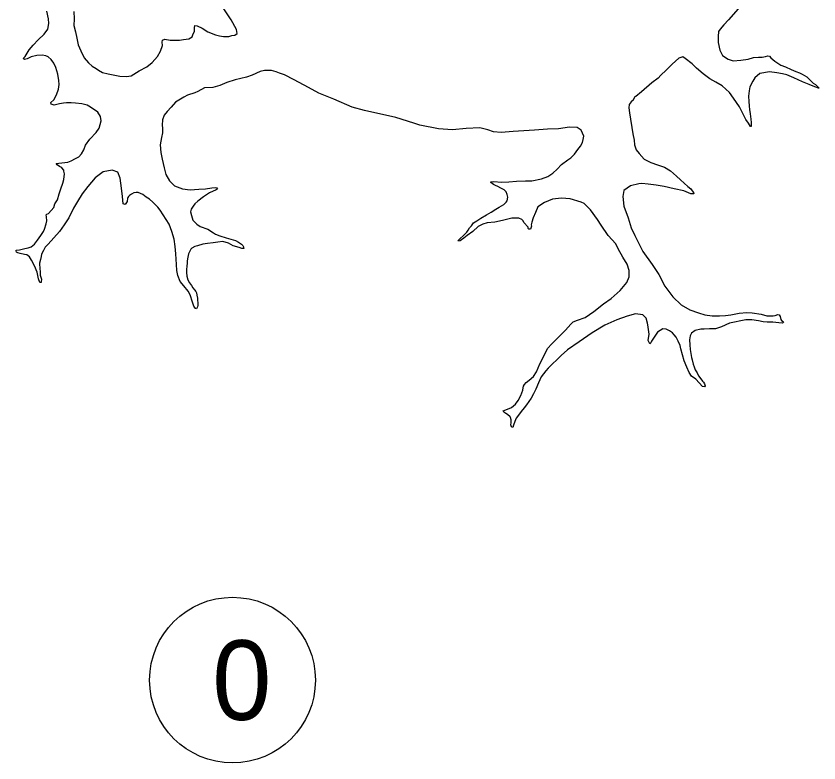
# Model space of a CAD drawing. Extents: x 31699 to 244310, y -8841 to 11474.
# Drawn here: x 145028.3 to 145454.5, y 2121.7 to 2518.3 of the extents above; entities that cross this region are included whole.
import ezdxf

# ---------------------------------------------------------------- set-up
doc = ezdxf.new("R2010")
doc.units = 0
doc.layers.add('R_Border Notes', color=7, linetype='Continuous')
doc.layers.add('R_Draft', color=7, linetype='Continuous')

msp = doc.modelspace()

# ---------------------------------------------------------------- linework, layer by layer
at = {"layer": 'R_Border Notes'}
msp.add_circle((145143.17, 2165.69), 44, dxfattribs=at)
at = {"layer": 'R_Draft'}
for points in [[(145049.74, 2476.56), (145050.79, 2479.53), (145051.18, 2481.95), (145051.04, 2484.15), (145050.47, 2487.4), (145049.42, 2491.04), (145048.35, 2493.35), (145046.89, 2495.17), (145045.23, 2496.72), (145044.15, 2497.29), (145042.07, 2497.49), (145039.33, 2497.47), (145036.29, 2496.7), (145034.18, 2495.7), (145032.72, 2495.32), (145031.97, 2495.83), (145033.01, 2496.86), (145035.23, 2500.48), (145037.29, 2502.88), (145040.07, 2505.71), (145043.12, 2508.68), (145045.17, 2511.41), (145045.75, 2514.3), (145045.53, 2516.84), (145044.67, 2520.88)], [(145058.97, 2520.67), (145059.15, 2516.87), (145058.86, 2513.32), (145059.77, 2510.01), (145060.48, 2506.62), (145061.26, 2502.98), (145062.7, 2499.82), (145064.42, 2496.13), (145066.7, 2493.46), (145068.7, 2491.66), (145070.74, 2490.45), (145072.1, 2489.56), (145074.14, 2488.36), (145077.1, 2487.65), (145079.73, 2487.07), (145083.29, 2486.38), (145086.83, 2486.22), (145089.36, 2486.64), (145093.68, 2489.18), (145097.75, 2491.38), (145100.55, 2493.68), (145103.39, 2496.77), (145104.9, 2499.63), (145106.07, 2502.74), (145105.82, 2504.53), (145105.92, 2505.54), (145107.17, 2505.98), (145109.99, 2505.47), (145111.86, 2505.46), (145115, 2505.49), (145117.19, 2505.83), (145120.05, 2506.32), (145121.69, 2507.31), (145122.19, 2508.33), (145122.93, 2510.35), (145123.07, 2512.1), (145123.17, 2513.23), (145124.38, 2513.07), (145127.09, 2511.89), (145130.02, 2509.98), (145134.14, 2508.44), (145136.3, 2507.78), (145138.38, 2507.51), (145139.71, 2507.42), (145141.25, 2507.53), (145142.77, 2507.98), (145144.37, 2508.1), (145145.67, 2509.08), (145145.21, 2511.13), (145142.37, 2516.39), (145138.16, 2522.73)], [(145411.68, 2522.24), (145406.4, 2516.26), (145403.94, 2513.58), (145402.01, 2511.31), (145401.25, 2510.09), (145401, 2507.54), (145400.9, 2504.33), (145401.9, 2500.22), (145403.32, 2497.33), (145406.32, 2495.35), (145408.95, 2494.5), (145412.95, 2494.83), (145416.94, 2495.43), (145419.71, 2496.38), (145422.45, 2496.47), (145424.32, 2496.46), (145426.11, 2496.85), (145427.36, 2497.23), (145428.24, 2496.99), (145428.87, 2496.21), (145431.13, 2494.41), (145434.27, 2492.17), (145436.7, 2491.38), (145439.81, 2489.94), (145442.25, 2488.89), (145444.08, 2488.14)], [(145444.08, 2488.14), (145445.64, 2487.46), (145448.02, 2486), (145449.74, 2484.32), (145451.39, 2482.77), (145452.62, 2481.94), (145453.51, 2481.16), (145454.13, 2480.65), (145454.41, 2480.19), (145454.49, 2479.99), (145454.29, 2479.99), (145452.33, 2480.66), (145449.28, 2482.03), (145445.83, 2483.46), (145441.09, 2485.58), (145437.5, 2487.06), (145435.08, 2487.72), (145432.06, 2488.23), (145428.23, 2488.71), (145423.05, 2487.81), (145420.46, 2485.52), (145419.31, 2483.68), (145417.8, 2480.76), (145417.4, 2478.61), (145417.09, 2475.79), (145417.32, 2472.93), (145417.39, 2470.59), (145417.66, 2468.46), (145418.05, 2466.6), (145418.17, 2464.81), (145418.27, 2463.74), (145418.54, 2461.61), (145418.57, 2460.74), (145418.59, 2460.01), (145418.54, 2459.67), (145418.14, 2459.66), (145417.01, 2461.43), (145415.61, 2463.39), (145412.33, 2470.1), (145409.05, 2474.67), (145407.01, 2477.74), (145403.1, 2481.29), (145399.83, 2483.26), (145396.57, 2485.02), (145393.01, 2487.58), (145389.45, 2490.61), (145387.17, 2492.87), (145383.41, 2495.76), (145382.18, 2496.59), (145380.13, 2495.92), (145376.49, 2492.73), (145373.45, 2489.56), (145370.6, 2486.93), (145369.05, 2485.35), (145365.85, 2482.91), (145360.26, 2478.12), (145357.27, 2475.62), (145356.74, 2475.4), (145355.86, 2473.77), (145355.79, 2473.7), (145354.89, 2472.74), (145353.8, 2471.3), (145353.58, 2469.62), (145354, 2466.96), (145354.51, 2463.57), (145355.19, 2459.12), (145355.76, 2455.8), (145356.33, 2452.48), (145356.55, 2449.88), (145357.43, 2447.37), (145359.1, 2445.28), (145361.73, 2442.36), (145365.26, 2440.54), (145368.83, 2439.32), (145372.48, 2438.1), (145375.68, 2436.13), (145378.91, 2433.29), (145380.97, 2431.42), (145382.96, 2429.61), (145384.89, 2427.87), (145386.46, 2426.65), (145387.23, 2425.54), (145387.93, 2424.56), (145388.15, 2423.84), (145386.48, 2423.98), (145382.76, 2425.47), (145377.58, 2426.64), (145372.34, 2427.81), (145368.04, 2428.6), (145363.88, 2429.01), (145360.4, 2429.36), (145358.87, 2429.25), (145354.36, 2428.23), (145350.9, 2425.72), (145350.4, 2422.43), (145350.9, 2417.37), (145353.16, 2411.23), (145354.87, 2405.87), (145356.67, 2401.79), (145360.94, 2393.38), (145365.9, 2386.39)], [(145271.18, 2408.48), (145272.82, 2409.6), (145275.05, 2410.94), (145277.93, 2412.7), (145280.42, 2414.18), (145282.97, 2415.74), (145284.74, 2416.86), (145285.99, 2417.5), (145287.17, 2418.21), (145288.53, 2419.52), (145288.97, 2420.27), (145289.25, 2422.21), (145289, 2423.54), (145288.43, 2424.93), (145287.46, 2425.97), (145285.69, 2426.98), (145284.06, 2427.86), (145282.71, 2428.35), (145281.69, 2428.85), (145280.94, 2429.36), (145280.39, 2430.01), (145280.38, 2430.28), (145281.84, 2430.39), (145285.92, 2430.19), (145289.92, 2430.32), (145293.86, 2430.58), (145298.65, 2430.86), (145302.13, 2430.91), (145307.24, 2431.81), (145310.6, 2433.18), (145313.28, 2434.94), (145315.55, 2437.02), (145317.88, 2439.49), (145321.14, 2441.94), (145322.77, 2443.06), (145324.65, 2445.05), (145326.44, 2447.45), (145327.92, 2449.17), (145328.93, 2451.14), (145329.35, 2452.69), (145329.62, 2454.5), (145328.19, 2457.72), (145326.21, 2459.06), (145321.99, 2459.4), (145316.28, 2458.48), (145310.41, 2458.29), (145303.48, 2457.8), (145292.15, 2457.11), (145285.82, 2456.57), (145281.74, 2456.84), (145278.64, 2457.88), (145274.39, 2459.01), (145267.19, 2458.65), (145259.87, 2457.88), (145252.51, 2458.45), (145242.63, 2460.4), (145239.39, 2461.44), (145229.95, 2464.47), (145213.21, 2468.15), (145206.67, 2469.94), (145196.93, 2474.11), (145193.34, 2475.66), (145188.94, 2477.46), (145183.44, 2480.42), (145175.9, 2484.53), (145170.81, 2487.03), (145168.17, 2488.02), (145166.28, 2488.76), (145163.92, 2489.35), (145162.45, 2489.44), (145160.12, 2489.37), (145157.93, 2488.89), (145153.58, 2486.95), (145150.61, 2485.92), (145144.58, 2484.53), (145140.08, 2483.05), (145136.4, 2481.39), (145132.76, 2480.34), (145128.29, 2480.2), (145124.75, 2478.22), (145123.1, 2477.5), (145119.2, 2476.37), (145117.36, 2475.31), (145112.91, 2472.56), (145110.52, 2470.01), (145108.52, 2467.68), (145106.85, 2465.62), (145106.06, 2463.13), (145105.75, 2460.38), (145106, 2458.71), (145106.01, 2456.24), (145105.55, 2453.82), (145104.74, 2449.86), (145105.14, 2445.8), (145105.85, 2442.28), (145106.93, 2437.7), (145107.85, 2434.13), (145109.68, 2430.91), (145112.44, 2428.19), (145116.56, 2426.59), (145120.72, 2426.05)], [(145084.78, 2422.43), (145084.24, 2426.89), (145083.47, 2432.21), (145082.23, 2435.38), (145079.26, 2436.55), (145074.48, 2435.53), (145070.17, 2432.39), (145066.31, 2427.86), (145063.43, 2423.89), (145060.82, 2419.8), (145058.73, 2416.26), (145056.22, 2411.24), (145053.8, 2407.42), (145051.31, 2404), (145045.38, 2397.2), (145043.7, 2395.54), (145042.82, 2393.78), (145041.74, 2391.94), (145041.52, 2390.59), (145041.16, 2389.05), (145040.76, 2387.1), (145040.78, 2386.43), (145040.9, 2384.56), (145040.98, 2382.23), (145041.09, 2380.76), (145041.39, 2379.7), (145041.7, 2378.58), (145041.67, 2377.24), (145041.55, 2376.9), (145040.82, 2376.81), (145040.15, 2378.73), (145039.38, 2382.24), (145038, 2385.61), (145036.43, 2388.76), (145035.44, 2390.4), (145033.94, 2391.49), (145032.66, 2391.78), (145030.38, 2392.31), (145029.17, 2392.54), (145028.42, 2392.98), (145028.26, 2393.71), (145028.32, 2394.05), (145030.05, 2394.24), (145032.96, 2394.93), (145034.62, 2395.25), (145036.34, 2395.84), (145038.1, 2397.23), (145039.64, 2399.35), (145041.49, 2401.82), (145042.83, 2403.93), (145043.39, 2405.22), (145044.17, 2407.91), (145044.65, 2409.6), (145044.38, 2411.79), (145044.22, 2412.72), (145044.61, 2413.14), (145045.53, 2413.5), (145048.24, 2416.66), (145048.91, 2418.55), (145050.31, 2420.8), (145051.08, 2423.96), (145051.99, 2426.6), (145053.1, 2429.57), (145053.64, 2431.53), (145054.01, 2434.54), (145053.7, 2435.94), (145053.55, 2436.47), (145052.65, 2437.64), (145052.1, 2438.02), (145051.35, 2438.47), (145050.12, 2439.3), (145049.64, 2439.95), (145050.9, 2440.12), (145052.56, 2440.31), (145055.75, 2440.75), (145057.6, 2441.47), (145059.9, 2442.75), (145061.61, 2443.6), (145063.09, 2445.19), (145064.16, 2447.36), (145065.15, 2449.8), (145067.46, 2452.88), (145070.81, 2456.52), (145072.34, 2458.84), (145073.42, 2462.75), (145073.01, 2465.01), (145071.74, 2467.24), (145067.78, 2469.99), (145066.08, 2470.93), (145063.12, 2471.71), (145059.77, 2472.13), (145057.56, 2472.33), (145054.96, 2472.25), (145053.36, 2472.06), (145051.3, 2471.73), (145049.84, 2471.42), (145048.58, 2471.04), (145046.97, 2471.46), (145046.81, 2472.39), (145048.3, 2473.84), (145049.74, 2476.56)], [(145120.72, 2426.05), (145125.32, 2426.4), (145128.85, 2426.65), (145132.24, 2427.02), (145134.11, 2427.22), (145134.78, 2427.17), (145135.26, 2426.58), (145134.41, 2426.09), (145130.92, 2424.38), (145127.85, 2422.34), (145124.78, 2420.1), (145123.23, 2418.65), (145122.27, 2417.29), (145121.25, 2415.78), (145120.83, 2414.3), (145121.35, 2412.38), (145122.1, 2409.93), (145124.17, 2407.79), (145126.08, 2406.59), (145130, 2405.17), (145133.13, 2403.2), (145134.22, 2402.44), (145136.52, 2401.64), (145139.76, 2400.61), (145142.32, 2399.89), (145144.81, 2399.17), (145146.37, 2398.28), (145147.88, 2397.13), (145148.63, 2396.49), (145149.06, 2395.83), (145149.06, 2395.63), (145149.22, 2394.83), (145148.15, 2394.87), (145146.67, 2395.35), (145143.56, 2396.39), (145141.05, 2397.65), (145137.95, 2398.62), (145135.36, 2398.27), (145132.83, 2397.98), (145129.9, 2397.62), (145127.38, 2397.14), (145124.6, 2396.32), (145123.15, 2395.87), (145121.63, 2395.09), (145121.05, 2394.54), (145119.73, 2392.09), (145119.52, 2390.28), (145119.18, 2388.4), (145119.02, 2387.12), (145118.87, 2385.45), (145118.79, 2383.78), (145118.77, 2382.17), (145118.97, 2380.17), (145119.43, 2378.25), (145120.28, 2376.61), (145121.33, 2375.17), (145122.17, 2373.93), (145123, 2373.02), (145123.77, 2372.05), (145123.99, 2371.38), (145124.3, 2370.06), (145124.55, 2368.53), (145124.65, 2367.26), (145124.75, 2366.27), (145124.77, 2365.53), (145124.73, 2364.66), (145124.56, 2363.85), (145124.12, 2362.84), (145123.58, 2363.09), (145122.68, 2364.26), (145122.01, 2366.38), (145120.62, 2370.21), (145119.62, 2372.25), (145117.33, 2375.05), (145115.32, 2377.32), (145114.21, 2380.62), (145113.6, 2383.14), (145113.36, 2386.41), (145113.05, 2392.08), (145112.73, 2395.87), (145112.27, 2399.8), (145110.94, 2403.9), (145109.55, 2407.86), (145104.71, 2415.19), (145103.59, 2416.82), (145100.9, 2419.41), (145099.18, 2421.02), (145097.34, 2422.17), (145095.63, 2423.52), (145093.12, 2424.57), (145092.05, 2424.6), (145090.86, 2424.37), (145089.48, 2423.72), (145088.57, 2423.02), (145087.98, 2422.47), (145087.6, 2421.92), (145087.41, 2421.58), (145087.33, 2419.84), (145086.24, 2418.34), (145085.17, 2418.57), (145084.78, 2422.43)], [(145305.66, 2323.61), (145304.23, 2320.23), (145302.97, 2317.72), (145301.71, 2315.34), (145299.21, 2311.92), (145297.93, 2310.27), (145296.46, 2308.36), (145295.05, 2306.31), (145293.83, 2304.73), (145293.08, 2303.1), (145292.41, 2301.08), (145291.98, 2299.86), (145291.24, 2300.17), (145290.94, 2301.17), (145291.1, 2302.37), (145291.05, 2303.98), (145290.81, 2305.17), (145290.6, 2305.56), (145289.16, 2306.72), (145288.28, 2307.23), (145287.26, 2307.93), (145286.83, 2308.72), (145288.28, 2309.3), (145291.31, 2310.53), (145293.46, 2312.27), (145294.74, 2314.18), (145296.19, 2316.83), (145297.37, 2319.61), (145297.46, 2320.88), (145297.57, 2321.82), (145298.14, 2322.64), (145299.04, 2323.67), (145300.6, 2325.05), (145302.88, 2326.93), (145304.54, 2329.45), (145306.4, 2333.72), (145308.1, 2337.05), (145309.48, 2339.97), (145310.55, 2342), (145312.49, 2344.07), (145316.37, 2347.93), (145319.87, 2351.45), (145322.77, 2354.62), (145324.06, 2355.99), (145326.37, 2356.8), (145330.4, 2358.27), (145334.97, 2361.49), (145340.18, 2365.59), (145344.17, 2368.39), (145348.98, 2372.62), (145352.52, 2376.81), (145353.69, 2379.85), (145353.78, 2383.26), (145352.68, 2386.5), (145350.42, 2390.37), (145347.94, 2394.7), (145346.66, 2397.4), (145342.65, 2401.74), (145338.8, 2407.23), (145336.9, 2410.31), (145333.13, 2415.47), (145329.82, 2418.77), (145328.33, 2419.52), (145322.46, 2421.2), (145317.78, 2421.59), (145313.12, 2421.11), (145308.77, 2419.36), (145305.17, 2417.05), (145304, 2414), (145302.82, 2411.23), (145302.15, 2408.93), (145301.73, 2407.52), (145301.95, 2406.79), (145301.34, 2405.23), (145300.4, 2405.2), (145300.13, 2405.46), (145300.17, 2406.2), (145297.82, 2408.73), (145297.39, 2409.65), (145296.7, 2410.23), (145295.21, 2410.92), (145291.4, 2410.99), (145286.57, 2409.77), (145282.46, 2408.84), (145278.33, 2408.44), (145276.01, 2407.83), (145273.58, 2406.55), (145270.73, 2403.99), (145267.73, 2401.76), (145265.9, 2400.43), (145264.79, 2399.46), (145264.07, 2398.97), (145263.08, 2398.8), (145262.93, 2399.13), (145263.9, 2400.1), (145265.72, 2401.76), (145267.54, 2403.49), (145268.23, 2404.64), (145269.06, 2405.94), (145269.96, 2406.97), (145271.18, 2408.48)], [(145365.9, 2386.39), (145369.48, 2381.02), (145372.68, 2374.85), (145376.99, 2369.31), (145381.27, 2364.97), (145385.89, 2362.31), (145390.55, 2360.66), (145393.99, 2359.63), (145397.88, 2359.15), (145401.68, 2359.21), (145404.82, 2359.24), (145407.75, 2359.6), (145412.19, 2360.48), (145416.26, 2360.87), (145419.06, 2360.76), (145423.76, 2359.98), (145426.86, 2359.21), (145430.26, 2359.18), (145431.33, 2359.29), (145431.79, 2359.57), (145432.45, 2359.86), (145433.32, 2359.75), (145433.82, 2358.7), (145434.33, 2357.18), (145434.68, 2356.65), (145435.5, 2356.15), (145435.65, 2355.68), (145435.2, 2355.27), (145433.19, 2355.4), (145430.04, 2355.7), (145427.03, 2355.74), (145424.89, 2355.94), (145422.47, 2356.4), (145418.85, 2357.02), (145415.71, 2357.05), (145406.95, 2355.17), (145402.68, 2353.23), (145399.57, 2352.26), (145396.36, 2352.22), (145393.56, 2352.07), (145391.76, 2352.01), (145388.85, 2351.32), (145386.89, 2349.92), (145386.06, 2348.56), (145385.8, 2346.34), (145385.88, 2343.67), (145386.16, 2341.34), (145386.43, 2339.08), (145386.89, 2337.09), (145387.27, 2335.7), (145387.74, 2333.51), (145388.19, 2332.06), (145388.77, 2330.47), (145389.76, 2328.83), (145390.61, 2327.33), (145391.8, 2325.63), (145392.7, 2324.52), (145393.25, 2323.87), (145393.82, 2322.95), (145394.05, 2321.89), (145393.67, 2321.41), (145392.66, 2321.65), (145389.07, 2325.41), (145386.87, 2327.14), (145385.68, 2329.04), (145384.32, 2331.8), (145382.95, 2335.23), (145381.98, 2338.41), (145381.21, 2341.65), (145380.75, 2343.38), (145379.81, 2345.68), (145378.61, 2347.78), (145377.7, 2349.09), (145376.73, 2350.06), (145375.1, 2351.14), (145373.47, 2352.03), (145371.59, 2352.17), (145368.84, 2350.54), (145367.31, 2348.29), (145366.35, 2346.79), (145365.66, 2345.63), (145365.22, 2344.75), (145364.76, 2344.34), (145363.77, 2346.04), (145364.27, 2349.4), (145363.71, 2354.39), (145363.55, 2355.25), (145362.73, 2357.9), (145361.07, 2359.58), (145357.18, 2360.12), (145352.61, 2359.04), (145347.26, 2357.07), (145340.88, 2354.19), (145334.06, 2350.17), (145327.14, 2345.34), (145321.06, 2341), (145317.69, 2338.02), (145310.82, 2331.32), (145309.46, 2329.88), (145307.09, 2326.66), (145305.66, 2323.61)]]:
    msp.add_lwpolyline(points, dxfattribs=at)

# ---------------------------------------------------------------- texts
at = {"layer": 'R_Border Notes'}
msp.add_text('0', height=42.24, dxfattribs=at).set_placement((145132.41, 2144.57))

doc.saveas('drawing.dxf')
